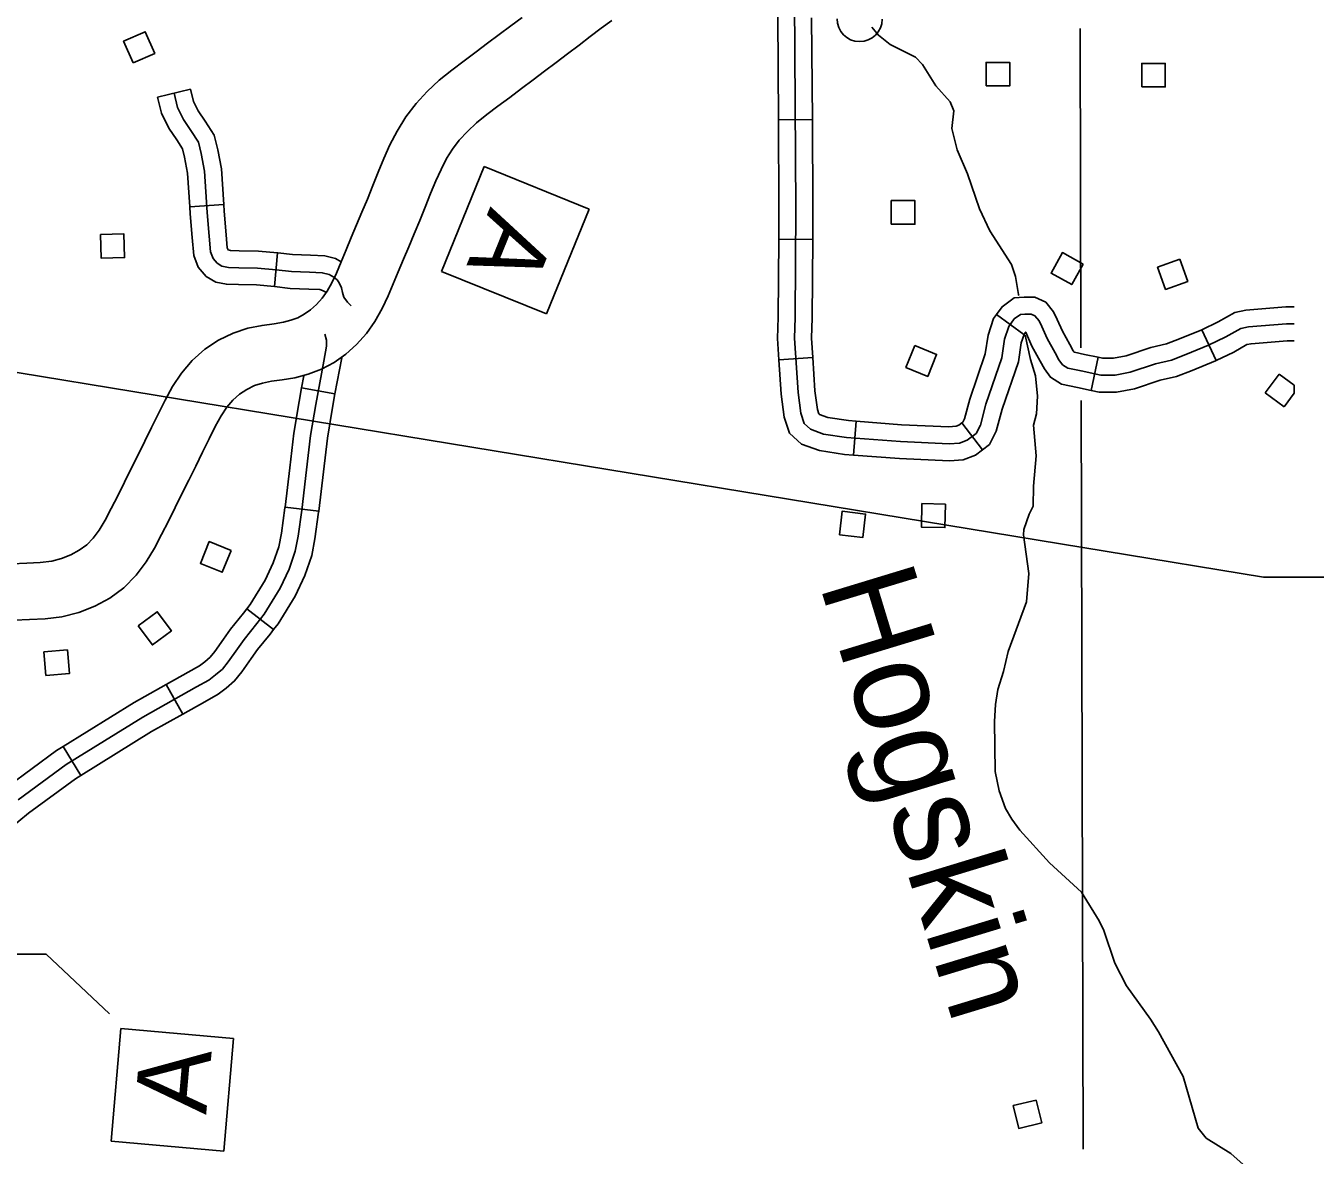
# Model space of a CAD drawing. Extents: x 1370130 to 1380143, y 377636 to 380256.
# Drawn here: x 1378802.3 to 1379041.6, y 378253.1 to 378462.7 of the extents above; entities that cross this region are included whole.
import ezdxf

# ---------------------------------------------------------------- set-up
doc = ezdxf.new("R2010")
doc.units = 0
for name, color, linetype in [('Level 10', 7, 'Continuous'), ('Level 32', 7, 'Continuous'), ('Level 35', 7, 'Continuous'), ('Level 38', 7, 'Continuous'), ('Level 5', 7, 'Continuous'), ('Level 56', 7, 'Continuous'), ('Level 57', 7, 'Continuous'), ('R_Draft', 7, 'Continuous')]:
    doc.layers.add(name, color=color, linetype=linetype)

msp = doc.modelspace()

# ---------------------------------------------------------------- linework, layer by layer
at = {"layer": 'Level 10'}
for points in [[(1378799.76, 378362.88), (1378802.51, 378363.01), (1378805.04, 378363.14), (1378807.15, 378363.39), (1378808.96, 378363.84), (1378810.67, 378364.52), (1378812.26, 378365.39), (1378813.65, 378366.41), (1378814.84, 378367.62), (1378815.96, 378369.13), (1378817.07, 378370.98), (1378818.21, 378373.12), (1378819.39, 378375.49), (1378820.65, 378378.01), (1378821.92, 378380.54), (1378823.18, 378383.09), (1378824.44, 378385.64), (1378825.69, 378388.2), (1378826.94, 378390.74), (1378828.2, 378393.25), (1378829.58, 378395.77), (1378831.23, 378398.25), (1378833.23, 378400.61), (1378835.58, 378402.69), (1378838.12, 378404.37), (1378840.8, 378405.68), (1378843.56, 378406.6), (1378846.17, 378407.12), (1378848.4, 378407.43), (1378850.13, 378407.7), (1378851.53, 378408.06), (1378852.8, 378408.55), (1378853.99, 378409.2), (1378855.16, 378410.03), (1378856.28, 378411.02), (1378857.32, 378412.18), (1378858.26, 378413.5), (1378859.12, 378415.03), (1378859.96, 378416.83), (1378860.84, 378418.92), (1378861.78, 378421.15), (1378862.74, 378423.43), (1378863.72, 378425.77), (1378864.71, 378428.15), (1378865.71, 378430.57), (1378866.72, 378433.05), (1378867.74, 378435.56), (1378868.78, 378438.07), (1378869.91, 378440.6), (1378871.23, 378443.19), (1378872.84, 378445.81), (1378874.75, 378448.28), (1378876.83, 378450.53), (1378879.06, 378452.61), (1378881.37, 378454.51), (1378883.66, 378456.23), (1378885.87, 378457.86), (1378888.02, 378459.47), (1378890.18, 378461.09), (1378892.32, 378462.68), (1378894.42, 378464.26)], [(1378911.08, 378463.71), (1378909.09, 378462.26), (1378907.07, 378460.71), (1378904.98, 378459.11), (1378902.87, 378457.49), (1378900.74, 378455.88), (1378898.6, 378454.27), (1378896.47, 378452.69), (1378894.32, 378451.07), (1378892.12, 378449.43), (1378889.93, 378447.81), (1378887.86, 378446.25), (1378885.98, 378444.71), (1378884.29, 378443.12), (1378882.77, 378441.48), (1378881.49, 378439.83), (1378880.4, 378438.06), (1378879.39, 378436.08), (1378878.43, 378433.92), (1378877.45, 378431.57), (1378876.44, 378429.08), (1378875.42, 378426.59), (1378874.41, 378424.13), (1378873.4, 378421.72), (1378872.42, 378419.38), (1378871.46, 378417.08), (1378870.52, 378414.84), (1378869.57, 378412.59), (1378868.47, 378410.23), (1378867.13, 378407.85), (1378865.53, 378405.61), (1378863.7, 378403.56), (1378861.69, 378401.79), (1378859.54, 378400.26), (1378857.2, 378399), (1378854.76, 378398.06), (1378852.27, 378397.4), (1378849.92, 378397.04), (1378847.92, 378396.76), (1378846.26, 378396.43), (1378844.78, 378395.94), (1378843.35, 378395.24), (1378841.98, 378394.34), (1378840.76, 378393.25), (1378839.65, 378391.94), (1378838.57, 378390.32), (1378837.49, 378388.36), (1378836.34, 378386.07), (1378835.13, 378383.59), (1378833.87, 378381.02), (1378832.59, 378378.43), (1378831.32, 378375.85), (1378830.04, 378373.31), (1378828.79, 378370.81), (1378827.55, 378368.31), (1378826.21, 378365.79), (1378824.69, 378363.27), (1378822.83, 378360.77), (1378820.54, 378358.45), (1378817.93, 378356.52), (1378815.15, 378355), (1378812.18, 378353.82), (1378809.02, 378353.03), (1378805.91, 378352.68), (1378803.04, 378352.53), (1378800.28, 378352.39)]]:
    msp.add_lwpolyline(points, dxfattribs=at)
at = {"layer": 'Level 32'}
for p, q in [((1378826.78, 378449.48), (1378832.91, 378450.94)), ((1378941.97, 378445.27), (1378948.27, 378445.31)), ((1378832.78, 378429.14), (1378839.07, 378429.55)), ((1378942.04, 378423.13), (1378948.34, 378423.09)), ((1378848.48, 378414.32), (1378849.05, 378420.59)), ((1378987.53, 378405.43), (1378982.44, 378409.13)), ((1379023.22, 378400.63), (1379020.5, 378406.31)), ((1378999.98, 378395.06), (1379001.28, 378401.23)), ((1378942.07, 378400.75), (1378948.36, 378401.15)), ((1378859.71, 378394.4), (1378853.51, 378395.54)), ((1378955.89, 378383.06), (1378956.38, 378389.34)), ((1378979.86, 378384.03), (1378976.02, 378389.02)), ((1378856.71, 378372.64), (1378850.45, 378373.38)), ((1378848.33, 378350.67), (1378843.33, 378354.51)), ((1378831.45, 378334.97), (1378828.36, 378340.47)), ((1378812.57, 378323.61), (1378809.25, 378328.97))]:
    msp.add_line(p, q, dxfattribs=at)
for points in [[(1378944.97, 378467.46), (1378945.23, 378428.79), (1378945.1, 378408.58), (1378944.97, 378404.72), (1378945.61, 378394.68), (1378946.13, 378390.82), (1378946.77, 378388.89), (1378947.93, 378387.86), (1378950.37, 378386.96), (1378954.62, 378386.32), (1378964.65, 378385.55), (1378973.65, 378385.16), (1378975.58, 378385.29), (1378977, 378385.8), (1378978.67, 378387.09), (1378979.44, 378388.63), (1378980.47, 378392.49), (1378983.43, 378401.12), (1378983.94, 378404.59), (1378984.72, 378406.91), (1378985.74, 378408.32), (1378986.87, 378409.16), (1378987.71, 378409.23), (1378988.86, 378409.23), (1378989.57, 378408.9), (1378990.34, 378407.94), (1378990.86, 378406.91), (1378991.82, 378404.66), (1378993.3, 378402.02), (1378994.01, 378400.73), (1378994.65, 378399.83), (1378995.68, 378399.19), (1378998.12, 378398.67), (1379001.79, 378397.9), (1379004.43, 378397.9), (1379007.26, 378398.41), (1379011.95, 378399.96), (1379014.91, 378400.67), (1379017.55, 378401.7), (1379021.79, 378403.43), (1379025.01, 378404.98), (1379027.77, 378406.52), (1379029.19, 378406.84), (1379036.26, 378407.42), (1379037.67, 378407.42)], [(1378941.84, 378464.48), (1378941.97, 378445.27)], [(1378948.14, 378464.17), (1378948.27, 378445.31)], [(1378826.78, 378449.48), (1378827.5, 378446.49), (1378828.89, 378443.7), (1378830.37, 378441.55), (1378831.43, 378439.9), (1378831.79, 378438.36), (1378832.37, 378435.35), (1378832.78, 378429.14)], [(1378829.85, 378450.21), (1378830.48, 378447.57), (1378831.61, 378445.3), (1378832.99, 378443.29), (1378834.37, 378441.15), (1378834.87, 378439.02), (1378835.5, 378435.75), (1378836.01, 378428.08), (1378836.38, 378423.68), (1378836.63, 378420.78), (1378837.1, 378419.53), (1378837.86, 378418.65), (1378838.74, 378418.14), (1378839.93, 378417.89), (1378841.88, 378417.83), (1378845.34, 378417.77), (1378848.79, 378417.45), (1378851.62, 378417.14), (1378855.01, 378417.01), (1378857.34, 378416.89), (1378858.6, 378416.57), (1378859.48, 378416.07), (1378860.1, 378415.56), (1378860.48, 378415), (1378860.92, 378414.06), (1378861.11, 378413.24), (1378861.36, 378412.36), (1378862.05, 378411.42), (1378862.73, 378410.74)], [(1378832.91, 378450.94), (1378833.46, 378448.65), (1378834.33, 378446.91), (1378835.61, 378445.04), (1378837.31, 378442.41), (1378837.96, 378439.68), (1378838.63, 378436.15), (1378839.07, 378429.55)], [(1378941.97, 378445.27), (1378942.08, 378428.79), (1378942.04, 378423.13)], [(1378948.27, 378445.31), (1378948.38, 378428.79), (1378948.34, 378423.09)], [(1378832.78, 378429.14), (1378832.86, 378427.84), (1378833.24, 378423.4), (1378833.53, 378420.08), (1378834.35, 378417.9), (1378835.82, 378416.18), (1378837.61, 378415.16), (1378839.55, 378414.75), (1378841.8, 378414.68), (1378845.17, 378414.62), (1378848.48, 378414.32)], [(1378839.07, 378429.55), (1378839.15, 378428.31), (1378839.52, 378423.95), (1378839.73, 378421.49), (1378839.86, 378421.15), (1378839.89, 378421.12), (1378840.31, 378421.03), (1378841.96, 378420.98), (1378845.51, 378420.91), (1378849.05, 378420.59)], [(1378942.04, 378423.13), (1378941.95, 378408.64), (1378941.82, 378404.67), (1378942.07, 378400.75)], [(1378948.34, 378423.09), (1378948.25, 378408.52), (1378948.12, 378404.77), (1378948.36, 378401.15)], [(1378849.05, 378420.59), (1378849.11, 378420.59), (1378851.85, 378420.28), (1378855.16, 378420.16), (1378857.81, 378420.01), (1378859.78, 378419.52), (1378860.84, 378418.92)], [(1378848.48, 378414.32), (1378851.39, 378413.99), (1378854.87, 378413.86), (1378856.87, 378413.76), (1378857.41, 378413.62), (1378858.11, 378413.22)], [(1378982.44, 378409.13), (1378983.48, 378410.57), (1378985.72, 378412.23), (1378987.59, 378412.38), (1378989.55, 378412.38), (1378991.56, 378411.46), (1378993.01, 378409.64), (1378993.72, 378408.23), (1378994.65, 378406.05), (1378996.06, 378403.55), (1378996.68, 378402.41), (1378996.85, 378402.17), (1378996.88, 378402.15), (1378998.77, 378401.75), (1379001.28, 378401.23)], [(1378976.02, 378389.02), (1378976.18, 378389.14), (1378976.48, 378389.75), (1378977.46, 378393.41), (1378980.36, 378401.87), (1378980.87, 378405.33), (1378981.88, 378408.37), (1378982.44, 378409.13)], [(1379020.5, 378406.31), (1379023.56, 378407.78), (1379026.63, 378409.49), (1379028.71, 378409.97), (1379036.13, 378410.57), (1379037.67, 378410.57)], [(1379001.28, 378401.23), (1379002.12, 378401.05), (1379004.14, 378401.05), (1379006.48, 378401.47), (1379011.09, 378402.99), (1379013.97, 378403.68), (1379016.38, 378404.62), (1379020.51, 378406.31), (1379020.5, 378406.31)], [(1378800.92, 378319.09), (1378809.82, 378325.61), (1378824.08, 378334.45), (1378834, 378340.02), (1378836.31, 378341.31), (1378837.53, 378342.26), (1378838.82, 378343.35), (1378839.91, 378344.71), (1378841.61, 378347.09), (1378842.83, 378348.85), (1378845.2, 378351.78), (1378846.56, 378353.54), (1378849.55, 378358.37), (1378851.18, 378361.9), (1378852.34, 378365.23), (1378852.88, 378368.02), (1378853.56, 378372.84), (1378854.44, 378380.32), (1378855.18, 378386.66), (1378856.15, 378392.45), (1378857.63, 378400.5), (1378858.14, 378403.26), (1378858.14, 378404.36), (1378857.81, 378405.47)], [(1378979.86, 378384.03), (1378981.16, 378385.03), (1378982.4, 378387.51), (1378983.49, 378391.58), (1378986.5, 378400.37), (1378987.02, 378403.86), (1378987.55, 378405.45), (1378987.53, 378405.43)], [(1378987.53, 378405.43), (1378987.86, 378405.87), (1378988, 378405.58), (1378988.99, 378403.26), (1378990.55, 378400.49), (1378991.34, 378399.05), (1378992.45, 378397.49), (1378994.48, 378396.22), (1378997.48, 378395.59), (1378999.98, 378395.06)], [(1379023.22, 378400.63), (1379026.46, 378402.18), (1379028.91, 378403.55), (1379029.67, 378403.72), (1379036.39, 378404.27), (1379037.67, 378404.27)], [(1378859.71, 378394.4), (1378860.95, 378401.13)], [(1378942.07, 378400.75), (1378942.48, 378394.37), (1378943.05, 378390.11), (1378944.05, 378387.1), (1378946.28, 378385.11), (1378949.58, 378383.89), (1378954.26, 378383.19), (1378955.89, 378383.06)], [(1378948.36, 378401.15), (1378948.75, 378394.99), (1378949.21, 378391.53), (1378949.49, 378390.69), (1378949.58, 378390.61), (1378951.16, 378390.03), (1378954.98, 378389.45), (1378956.38, 378389.34)], [(1378999.98, 378395.06), (1379001.46, 378394.75), (1379004.71, 378394.75), (1379008.03, 378395.35), (1379012.81, 378396.93), (1379015.85, 378397.65), (1379018.72, 378398.77), (1379023.07, 378400.55), (1379023.22, 378400.63)], [(1378853.51, 378395.54), (1378853.92, 378397.73)], [(1378850.45, 378373.38), (1378851.31, 378380.68), (1378852.06, 378387.1), (1378853.04, 378393), (1378853.51, 378395.54)], [(1378856.71, 378372.64), (1378857.57, 378379.95), (1378858.3, 378386.22), (1378859.25, 378391.91), (1378859.71, 378394.4)], [(1378956.38, 378389.34), (1378964.84, 378388.69), (1378973.62, 378388.31), (1378974.93, 378388.4), (1378975.46, 378388.6), (1378976.02, 378389.02)], [(1378955.89, 378383.06), (1378964.46, 378382.4), (1378973.69, 378382), (1378976.24, 378382.17), (1378978.53, 378383.01), (1378979.86, 378384.03)], [(1378843.33, 378354.51), (1378843.97, 378355.34), (1378846.77, 378359.86), (1378848.26, 378363.08), (1378849.29, 378366.05), (1378849.77, 378368.54), (1378850.43, 378373.25), (1378850.45, 378373.38)], [(1378848.33, 378350.67), (1378849.16, 378351.75), (1378852.33, 378356.87), (1378854.11, 378360.72), (1378855.39, 378364.41), (1378855.99, 378367.5), (1378856.68, 378372.44), (1378856.71, 378372.64)], [(1378828.36, 378340.47), (1378832.46, 378342.77), (1378834.56, 378343.94), (1378835.55, 378344.71), (1378836.55, 378345.56), (1378837.39, 378346.61), (1378839.03, 378348.9), (1378840.31, 378350.75), (1378842.73, 378353.73), (1378843.33, 378354.51)], [(1378831.45, 378334.97), (1378835.54, 378337.27), (1378838.05, 378338.68), (1378839.51, 378339.81), (1378841.09, 378341.14), (1378842.42, 378342.81), (1378844.18, 378345.28), (1378845.35, 378346.96), (1378847.68, 378349.82), (1378848.33, 378350.67)], [(1378809.25, 378328.97), (1378822.48, 378337.16), (1378828.36, 378340.47)], [(1378812.57, 378323.61), (1378825.68, 378331.73), (1378831.45, 378334.97)], [(1378791.24, 378314.85), (1378793.16, 378316.8), (1378798.99, 378321.58), (1378808.06, 378328.23), (1378809.25, 378328.97)], [(1378795.72, 378310.42), (1378797.41, 378312.14), (1378802.85, 378316.6), (1378811.58, 378323), (1378812.57, 378323.61)]]:
    msp.add_lwpolyline(points, dxfattribs=at)
at = {"layer": 'Level 35'}
for points in [[(1378959.31, 378462.49), (1378960.52, 378460.96), (1378962.72, 378459.23), (1378967.42, 378456.92), (1378968.68, 378455.54), (1378971.17, 378451.55), (1378973.84, 378448.62), (1378974.53, 378446.92), (1378974.14, 378443.67), (1378975.16, 378439.71), (1378977.04, 378435.24), (1378979.29, 378428.72), (1378981.23, 378424.66), (1378985.19, 378418.42), (1378985.94, 378416.17), (1378986.52, 378412.87), (1378986.59, 378412.67)], [(1378987.75, 378405.31), (1378988.76, 378400.8), (1378989.67, 378397.73), (1378990.06, 378393.97), (1378989.87, 378390.71)], [(1378989.87, 378390.71), (1378989.32, 378388.63), (1378989.77, 378382.93)], [(1378989.77, 378382.93), (1378989.27, 378377.3), (1378989.26, 378373.59), (1378988.49, 378372.06), (1378987.49, 378369.22), (1378987.43, 378368.25), (1378988.46, 378361.11), (1378988.02, 378355.84), (1378984.58, 378346.6), (1378983.73, 378342.92), (1378982.66, 378339.57), (1378982.25, 378336.74), (1378982.06, 378333.62), (1378982.21, 378324.36), (1378982.96, 378320.72), (1378984.12, 378317.5), (1378985.25, 378315.5), (1378986.77, 378313.43), (1378992.29, 378307.4), (1378998.22, 378301.93), (1379001.48, 378296.65), (1379002.32, 378294.86), (1379004.42, 378288.8), (1379006.58, 378284.55), (1379011, 378278.37), (1379012.48, 378276), (1379017.07, 378267.72), (1379019.88, 378258.18), (1379021.35, 378256.28), (1379025.92, 378253.43), (1379028.19, 378251.41)]]:
    msp.add_lwpolyline(points, dxfattribs=at)
at = {"layer": 'Level 38'}
msp.add_arc((1378957.05, 378463.99), 4.2, 179.4676, 359.4676, dxfattribs=at)
at = {"layer": 'Level 5'}
for points in [[(1378997.95, 378462.2), (1378998.11, 378402.93)], [(1378998.14, 378393.16), (1378998.52, 378254.28)]]:
    msp.add_lwpolyline(points, dxfattribs=at)
at = {"layer": 'Level 56'}
for p, q in [((1379032.27, 378394.58), (1379034.88, 378398.1)), ((1379034.88, 378398.1), (1379037.67, 378396.03)), ((1379035.78, 378391.98), (1379032.27, 378394.58)), ((1379037.67, 378394.52), (1379035.78, 378391.98)), ((1379037.67, 378396.03), (1379037.67, 378394.52))]:
    msp.add_line(p, q, dxfattribs=at)
for points in [[(1378822.25, 378455.84), (1378820.49, 378459.84), (1378824.51, 378461.6), (1378826.26, 378457.6)], [(1378980.51, 378451.55), (1378980.51, 378455.92), (1378984.89, 378455.92), (1378984.89, 378451.55)], [(1379009.37, 378451.38), (1379009.37, 378455.75), (1379013.75, 378455.75), (1379013.75, 378451.38)], [(1378962.91, 378425.9), (1378962.91, 378430.27), (1378967.29, 378430.27), (1378967.29, 378425.9)], [(1378816.19, 378423.98), (1378820.56, 378424.09), (1378820.67, 378419.71), (1378816.3, 378419.6)], [(1378998.5, 378418.51), (1378996.39, 378414.68), (1378992.55, 378416.79), (1378994.66, 378420.62)], [(1379016.44, 378419.4), (1379017.92, 378415.29), (1379013.8, 378413.81), (1379012.32, 378417.92)], [(1378967.27, 378403.37), (1378971.32, 378401.72), (1378969.67, 378397.66), (1378965.62, 378399.31)], [(1378953.28, 378368.28), (1378953.78, 378372.62), (1378958.14, 378372.12), (1378957.64, 378367.78)], [(1378972.98, 378373.97), (1378972.88, 378369.6), (1378968.5, 378369.69), (1378968.59, 378374.06)], [(1378840.45, 378365.34), (1378838.8, 378361.3), (1378834.74, 378362.95), (1378836.39, 378367)], [(1378823.22, 378351.35), (1378826.72, 378353.97), (1378829.35, 378350.46), (1378825.85, 378347.84)], [(1378805.71, 378346.53), (1378810.06, 378346.89), (1378810.43, 378342.52), (1378806.07, 378342.16)], [(1378989.81, 378263.36), (1378990.82, 378259.11), (1378986.56, 378258.09), (1378985.54, 378262.34)]]:
    msp.add_lwpolyline(points, close=True, dxfattribs=at)
at = {"layer": 'Level 57'}
for p, q in [((1378879.48, 378417.15), (1378887.39, 378436.6)), ((1378887.39, 378436.6), (1378906.84, 378428.69)), ((1378898.93, 378409.24), (1378906.84, 378428.69)), ((1378879.48, 378417.15), (1378898.93, 378409.24)), ((1378818.16, 378255.72), (1378819.99, 378276.64)), ((1378819.99, 378276.64), (1378840.91, 378274.81)), ((1378839.08, 378253.89), (1378840.91, 378274.81)), ((1378818.16, 378255.72), (1378839.08, 378253.89))]:
    msp.add_line(p, q, dxfattribs=at)
msp.add_lwpolyline([(1378787.28, 378290.42), (1378806.15, 378290.42), (1378817.87, 378279.35)], dxfattribs=at)
at = {"layer": 'R_Draft'}
for p, q in [((1379032, 378360.42), (1378549.58, 378439.58)), ((1379306.6, 378360.42), (1379032, 378360.42))]:
    msp.add_line(p, q, dxfattribs=at)

# ---------------------------------------------------------------- texts
at = {"layer": 'Level 35'}
msp.add_text('Hogskin', height=17.741, rotation=286.9333, dxfattribs=at).set_placement((1378949.55, 378359.11))
at = {"layer": 'Level 57'}
for rotation, p in [(247.8787, (1378888.55, 378429.24)), (85, (1378835.8, 378260.58))]:
    msp.add_text('A', height=13.31, rotation=rotation, dxfattribs=at).set_placement(p)

doc.saveas('drawing.dxf')
